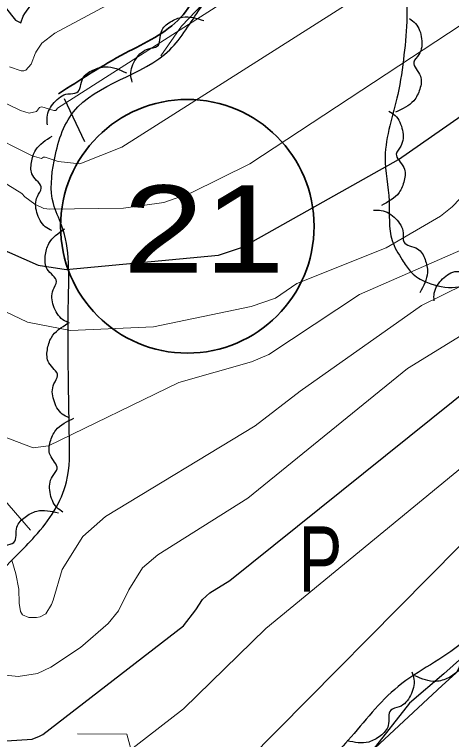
# Model space of a CAD drawing. Extents: x 483847 to 488453, y 4383581 to 4386795.
# Drawn here: x 485735.9 to 485836.3, y 4385624.3 to 4385790.7 of the extents above; entities that cross this region are included whole.
import ezdxf
from ezdxf.enums import TextEntityAlignment as Align

# ---------------------------------------------------------------- set-up
doc = ezdxf.new("R2010")
doc.units = 0
doc.header["$LTSCALE"] = 3.8
doc.linetypes.add('LONG_DASHED', pattern=[7.5, 6, -1.5])
for name, color, linetype, lineweight in [('13', 7, 'Continuous', 25), ('25', 7, 'LONG_DASHED', 25), ('27', 7, 'Continuous', 25), ('51', 7, 'Continuous', 13), ('6', 7, 'Continuous', 35), ('8', 7, 'Continuous', 25), ('9', 7, 'Continuous', 13)]:
    doc.layers.add(name, color=color, linetype=linetype, lineweight=lineweight)
doc.layers.add('31', color=7, linetype='Continuous')

msp = doc.modelspace()

# ---------------------------------------------------------------- linework, layer by layer
at = {"layer": '25'}
msp.add_lwpolyline([(485918.6, 4385692.71), (485899.73, 4385678.26), (485892.07, 4385672.37), (485881.93, 4385666.44), (485875.19, 4385662.63), (485867.32, 4385657.79), (485862.97, 4385657.63), (485854.26, 4385657.53), (485848.34, 4385652.59), (485842.09, 4385646.22), (485834.49, 4385639.43), (485826.59, 4385632.64), (485817.95, 4385621.66), (485810.75, 4385616.43), (485802.05, 4385606.13), (485798.13, 4385599.5), (485790.36, 4385591.59), (485781.5, 4385590.96), (485776.47, 4385590.96), (485756.6, 4385591.77), (485752.25, 4385591.83)], dxfattribs=at)
at = {"layer": '27'}
for points in [[(485876.63, 4385681.51), (485876.06, 4385681.08), (485868.81, 4385672.55), (485865.38, 4385668.85), (485858, 4385662.2), (485848.84, 4385656.18), (485838.8, 4385646.57), (485824.02, 4385636.5), (485812.51, 4385624.14), (485803.37, 4385614.66), (485793.72, 4385606.17), (485786.09, 4385602.38), (485780.29, 4385601.19), (485765.1, 4385598.4), (485751.92, 4385594.99), (485745, 4385594.34), (485741.63, 4385594.31), (485734.21, 4385595.47), (485729.84, 4385604.39), (485724.35, 4385608.82), (485717.14, 4385608.62), (485712.55, 4385607.56), (485709.06, 4385605.06), (485707.16, 4385603.28), (485702.38, 4385599.08), (485698.82, 4385596.88), (485691.17, 4385596.99), (485693.58, 4385608.21), (485696.77, 4385611.24), (485700.41, 4385613.74), (485706.63, 4385618.3), (485707.56, 4385620.16), (485707.05, 4385626.85), (485705.89, 4385629.79), (485701.38, 4385629.11), (485695.06, 4385628), (485692.58, 4385627.81), (485691.31, 4385627.82), (485688.84, 4385628.61), (485686.09, 4385629.93), (485684.85, 4385632.49), (485684.01, 4385642.49), (485686.21, 4385648.98), (485694.63, 4385650.51), (485705.5, 4385649.38), (485713.51, 4385648.29), (485717.92, 4385646.73), (485722.78, 4385645.46), (485727.58, 4385645.39), (485729.18, 4385652.57), (485730.94, 4385659.97), (485736.44, 4385666.65), (485740.62, 4385670.94), (485747.86, 4385683.44), (485748.53, 4385693.71), (485748.26, 4385711.8), (485748.3, 4385724.93), (485746.75, 4385742.29), (485744.87, 4385747.27), (485745.01, 4385757.02), (485749.45, 4385768.29), (485771.56, 4385782.53), (485778.61, 4385792.11), (485793.04, 4385804.73), (485805.32, 4385808.08), (485819.45, 4385804.05), (485824.98, 4385797.37), (485826, 4385790.15), (485825.35, 4385781.38), (485823.94, 4385772.32), (485821.04, 4385757.96), (485821.94, 4385747.81), (485822.64, 4385738.8), (485824.97, 4385734.34), (485826.81, 4385731.76), (485830.01, 4385729.46), (485841.8, 4385730.27), (485842.1, 4385730.64), (485844.37, 4385731.96), (485850.73, 4385735.54), (485857.6, 4385738.82)], [(485762.95, 4385775.14), (485762.63, 4385776.89), (485763.84, 4385780.48), (485766.72, 4385782.8), (485768.7, 4385783.35), (485769.66, 4385786.78), (485771.72, 4385788.94), (485774.53, 4385790.06), (485779.42, 4385789.26)], [(485826.6, 4385789.71), (485827.98, 4385788.6), (485829.41, 4385785.09), (485828.76, 4385781.45), (485827.62, 4385779.74), (485829.13, 4385776.52), (485828.99, 4385773.54), (485827.6, 4385770.86), (485823.38, 4385768.25)], [(485743.5, 4385765.31), (485743.41, 4385767.08), (485745.06, 4385770.5), (485748.2, 4385772.44), (485750.23, 4385772.73), (485751.62, 4385776.01), (485753.93, 4385777.89), (485756.86, 4385778.65), (485761.62, 4385777.25)], [(485821.84, 4385768.51), (485823.3, 4385767.5), (485824.99, 4385764.1), (485824.6, 4385760.43), (485823.59, 4385758.64), (485825.33, 4385755.54), (485825.4, 4385752.56), (485824.21, 4385749.78), (485820.19, 4385746.87)], [(485744.52, 4385741.06), (485742.99, 4385741.96), (485741.06, 4385745.23), (485741.18, 4385748.92), (485742.06, 4385750.78), (485740.1, 4385753.74), (485739.81, 4385756.71), (485740.8, 4385759.57), (485744.6, 4385762.76)], [(485818.37, 4385745.75), (485820.15, 4385745.72), (485823.44, 4385743.83), (485825.15, 4385740.56), (485825.3, 4385738.51), (485828.47, 4385736.89), (485830.19, 4385734.45), (485830.74, 4385731.48), (485829, 4385726.83)], [(485748.58, 4385719.82), (485747, 4385720.64), (485744.89, 4385723.79), (485744.8, 4385727.48), (485745.56, 4385729.39), (485743.44, 4385732.23), (485742.98, 4385735.18), (485743.8, 4385738.09), (485747.41, 4385741.49)], [(485832.27, 4385724.96), (485832.31, 4385726.74), (485834.22, 4385730.02), (485837.49, 4385731.72), (485839.54, 4385731.86), (485841.17, 4385735.02), (485843.62, 4385736.73), (485846.59, 4385737.27), (485851.23, 4385735.51)], [(485748.45, 4385698.12), (485746.9, 4385699), (485744.92, 4385702.23), (485744.98, 4385705.92), (485745.82, 4385707.79), (485743.81, 4385710.73), (485743.47, 4385713.69), (485744.41, 4385716.56), (485748.16, 4385719.82)], [(485747.05, 4385676.5), (485745.64, 4385677.57), (485744.09, 4385681.03), (485744.62, 4385684.69), (485745.7, 4385686.43), (485744.09, 4385689.6), (485744.13, 4385692.59), (485745.43, 4385695.31), (485749.57, 4385698.05)], [(485730.77, 4385660.88), (485730.31, 4385662.6), (485731.21, 4385666.28), (485733.88, 4385668.84), (485735.8, 4385669.55), (485736.47, 4385673.05), (485738.34, 4385675.37), (485741.04, 4385676.73), (485745.99, 4385676.35)], [(485845.64, 4385651.37), (485845.78, 4385649.6), (485844.23, 4385646.14), (485841.14, 4385644.11), (485839.12, 4385643.75), (485837.83, 4385640.44), (485835.57, 4385638.49), (485832.66, 4385637.65), (485827.87, 4385638.92)], [(485827.15, 4385639.84), (485827.65, 4385638.14), (485826.84, 4385634.43), (485824.24, 4385631.81), (485822.33, 4385631.05), (485821.75, 4385627.54), (485819.94, 4385625.17), (485817.27, 4385623.75), (485812.32, 4385624)]]:
    msp.add_spline(points, degree=3, dxfattribs=at)
at = {"layer": '51'}
msp.add_line((485714.2, 4385701.26), (485739.59, 4385672.38), dxfattribs=at)
for points in [[(485928.55, 4385945.88), (485905.61, 4385920.85), (485885.43, 4385900.05), (485871.95, 4385886.59), (485847.43, 4385861.06), (485823, 4385837.39), (485818.19, 4385831.61), (485795.45, 4385810.25), (485774.27, 4385787.97), (485769.52, 4385781.13)], [(485750.4, 4385625.63), (485761.73, 4385625.54), (485769.36, 4385597.44), (485737.71, 4385588.36), (485743.43, 4385562.92)]]:
    msp.add_lwpolyline(points, dxfattribs=at)
at = {"layer": '6', "lineweight": 25}
msp.add_line((485747.3, 4385771.35), (485751.99, 4385761.5), dxfattribs=at)
at = {"layer": '6'}
msp.add_circle((485775.61, 4385742.06), 29.1, dxfattribs=at)
msp.add_spline([(485956.23, 4385971.26), (485947.54, 4385961.52), (485930.31, 4385942.56), (485916.08, 4385928.8), (485905.26, 4385917.55), (485892.78, 4385905.28), (485874.27, 4385886.03), (485833.81, 4385845.65), (485813.14, 4385823.32), (485781.72, 4385801.83), (485774.07, 4385789.96), (485761.33, 4385781.76), (485746.04, 4385772.43)], degree=3, dxfattribs=at)
at = {"layer": '8'}
for points in [[(485721.81, 4385807.3), (485736.12, 4385789.35), (485737.37, 4385788.72), (485737.95, 4385790.3), (485738.27, 4385790.87), (485740.63, 4385794.28), (485743.78, 4385797.95), (485748.02, 4385801.48), (485767.8, 4385823.14), (485771.25, 4385828.47), (485775.21, 4385837.59), (485777.27, 4385846.06), (485778.71, 4385857.87), (485778.45, 4385864.81), (485778.21, 4385866.68), (485763.42, 4385920.16)], [(485699.83, 4385621.78), (485739.98, 4385624.41), (485741.64, 4385625.06), (485742.43, 4385625.49), (485774.69, 4385650.42), (485777.59, 4385654.05), (485779.12, 4385656.47), (485780.8, 4385657.94), (485785.34, 4385660.84), (485862.29, 4385722.55), (485880.2, 4385733.04), (485881.03, 4385733.58), (485883.63, 4385736.01), (485884.24, 4385736.42), (485888.17, 4385738.56), (485922.96, 4385761.24), (486003.11, 4385835.73), (486005.13, 4385838.21), (486010.86, 4385847.36), (486012.52, 4385849.6), (486022.33, 4385860.14), (486024.38, 4385864.32), (486033.41, 4385896.81)], [(485731.43, 4385737.54), (485741.37, 4385733.17), (485747.81, 4385732.13), (485782.8, 4385735.43), (485788.29, 4385737.28), (485824.12, 4385757.38), (485887.46, 4385801.62), (485892.37, 4385806.22), (485909.16, 4385826.88), (485909.74, 4385827.83), (485918.36, 4385846.25), (485919.5, 4385850.22), (485920.08, 4385853.85), (485920.72, 4385876.29), (485918.39, 4385887.68)]]:
    msp.add_lwpolyline(points, dxfattribs=at)
at = {"layer": '9'}
for points in [[(486061.37, 4385971.89), (486063.46, 4385962.4), (486063.75, 4385959.91), (486063.71, 4385940.96), (486066.72, 4385911.47), (486066.51, 4385896.88), (486064.26, 4385883.53), (486060.39, 4385871.1), (486055.46, 4385861.68), (486054.9, 4385859.53), (486053.38, 4385856.81), (486035.49, 4385839.45), (486034.29, 4385837.94), (486025.81, 4385829.46), (486012.42, 4385810.93), (486008.88, 4385807.36), (485991.43, 4385795.01), (485955.43, 4385762.69), (485951.54, 4385758.47), (485838.06, 4385668.59), (485789.41, 4385619.49)], [(485734.79, 4385778.67), (485737.46, 4385777.73), (485738.04, 4385777.73), (485738.54, 4385777.85), (485739.75, 4385779.22), (485740.75, 4385781.88), (485740.78, 4385781.88), (485740.79, 4385781.89), (485740.8, 4385781.91), (485740.81, 4385781.99), (485742.19, 4385784.09), (485745.17, 4385786.33), (485767.95, 4385798.63), (485773.49, 4385802.65), (485798.06, 4385825.78), (485800.79, 4385829.55), (485802.35, 4385833.05), (485809.15, 4385856.92), (485809.21, 4385861.1), (485808.67, 4385864.31), (485802.68, 4385885.65), (485779.97, 4385938.97)], [(485728.94, 4385763.77), (485740, 4385758.19), (485742.15, 4385757.59), (485742.57, 4385757.91), (485742.76, 4385757.92), (485742.99, 4385757.89), (485745.95, 4385756.92), (485750.94, 4385756.4), (485760.6, 4385760.22), (485848.98, 4385816.32), (485854.97, 4385822.33), (485857.2, 4385825.25), (485859.29, 4385829.78), (485860.34, 4385833.66), (485861.11, 4385835.68), (485865.07, 4385843.51), (485865.62, 4385845.7), (485865.03, 4385864.12), (485862.49, 4385882.57), (485855.65, 4385902.51)], [(485731.87, 4385771.22), (485737.3, 4385768.63), (485739.27, 4385768.02), (485740.95, 4385768.4), (485741.64, 4385769.32), (485741.91, 4385769.43), (485742.22, 4385769.47), (485744.92, 4385768.63), (485745.18, 4385768.62), (485745.39, 4385768.65), (485745.77, 4385769.19), (485813.96, 4385812.75), (485824.72, 4385822.44), (485828.76, 4385827.26), (485832.61, 4385834.97), (485835.08, 4385848.42), (485835.33, 4385854.95), (485833.29, 4385879.14), (485826.83, 4385895.68)], [(485713.05, 4385764.75), (485737.62, 4385749.58), (485738.33, 4385748.8), (485740.56, 4385747.11), (485742.67, 4385746.18), (485744.04, 4385745.96), (485760.94, 4385746.21), (485770.23, 4385747.53), (485776.52, 4385749.74), (485789.97, 4385756.39), (485855.51, 4385799.51), (485883.66, 4385822.49), (485885.76, 4385824.93), (485886.57, 4385826.8), (485896.08, 4385844.02), (485896.16, 4385844.28), (485896.23, 4385870.26), (485887.86, 4385894.39)], [(486082.97, 4385893.94), (486076.75, 4385875.07), (486071.98, 4385865.89), (486071.27, 4385863.77), (486070.59, 4385859.63), (486069.18, 4385855.16), (486067.44, 4385852.58), (486054.25, 4385840.37), (486053.68, 4385839.37), (486053.39, 4385838.62), (486052.92, 4385836.92), (486051.85, 4385834.51), (486036.41, 4385812.48), (486029.34, 4385804.15), (486023.82, 4385799.48), (485991.74, 4385779.55), (485990.64, 4385778.56), (485978.42, 4385762.6), (485951.06, 4385736.97), (485875.62, 4385679.4), (485862.53, 4385665.98), (485851.31, 4385652.22), (485834.1, 4385636.69), (485791.07, 4385596.74)], [(485722.3, 4385727.98), (485738.91, 4385720.09), (485748.79, 4385718.14), (485767.84, 4385718.97), (485790.27, 4385723.64), (485795.83, 4385725.61), (485800.75, 4385728.95), (485821.26, 4385737.12), (485833.75, 4385744.4), (485836.39, 4385746.53), (485843.78, 4385754.21), (485846.54, 4385756.23), (485860.94, 4385764.29), (485872.85, 4385773.67), (485893.92, 4385787.12), (485898.48, 4385791.31), (485931.87, 4385831.76), (485933.4, 4385834.03), (485940.62, 4385848.45), (485942.76, 4385856.03), (485945.28, 4385873.2), (485945.42, 4385880.61), (485943.73, 4385893.33)], [(485967.69, 4385890.09), (485967.4, 4385879.73), (485964.13, 4385860.42), (485961.33, 4385851.03), (485959.66, 4385847.61), (485952.91, 4385835.57), (485952.43, 4385834.92), (485893.82, 4385769.98), (485857.48, 4385751.44), (485854.99, 4385749.77), (485844.33, 4385739.87), (485840.87, 4385737.66), (485815.13, 4385726.39), (485794.29, 4385712.67), (485790.34, 4385710.96), (485773.69, 4385706.2), (485743.75, 4385691.72), (485740.23, 4385691.26), (485700.51, 4385706.32)], [(485683.57, 4385579.92), (485692.89, 4385593.06), (485693.14, 4385593.41), (485693.61, 4385593.91), (485747.73, 4385612.82), (485758.44, 4385618.73), (485774.7, 4385631.33), (485793.6, 4385649.76), (485992.75, 4385813.46), (485992.86, 4385813.55), (485992.92, 4385813.6), (485993.01, 4385813.72), (486018.5, 4385837), (486024.19, 4385844.59), (486036.16, 4385856.89), (486044.49, 4385866.81), (486045.52, 4385869.91), (486048.65, 4385884.6)], [(485989.44, 4385836.54), (485903.89, 4385757.48), (485874.08, 4385740.6), (485868.82, 4385735.67), (485867.14, 4385734.56), (485826.18, 4385709.43), (485789.49, 4385679.73), (485768.8, 4385666.71), (485765.35, 4385663.68), (485762.21, 4385658.7), (485759.81, 4385653.83), (485757.4, 4385650.95), (485751.09, 4385645.42), (485744.29, 4385640.91), (485741.18, 4385639.47), (485736.78, 4385638.79), (485733.13, 4385639.18)], [(485735.29, 4385665.44), (485736.26, 4385662.31), (485736.91, 4385658.79), (485737.03, 4385655.62), (485737.29, 4385653.68), (485737.5, 4385653.29), (485737.77, 4385652.96), (485739.25, 4385652.31), (485740.98, 4385652.3), (485741.82, 4385652.49), (485743.13, 4385653.18), (485744.41, 4385655.29), (485744.81, 4385656.3), (485746.84, 4385663.35), (485751.59, 4385670.89), (485756.81, 4385675.47), (485791.16, 4385696.27), (485801.5, 4385704.26), (485829.4, 4385723.88), (485854.07, 4385736.08)]]:
    msp.add_lwpolyline(points, dxfattribs=at)

# ---------------------------------------------------------------- texts
at = {"layer": '13', "width": 1.25}
msp.add_text('21', height=20, dxfattribs=at).set_placement((485779.41, 4385731.44), align=Align.CENTER)
at = {"layer": '31', "width": 0.75}
msp.add_text('P', height=15, dxfattribs=at).set_placement((485806.18, 4385658.21), align=Align.CENTER)

doc.saveas('drawing.dxf')
